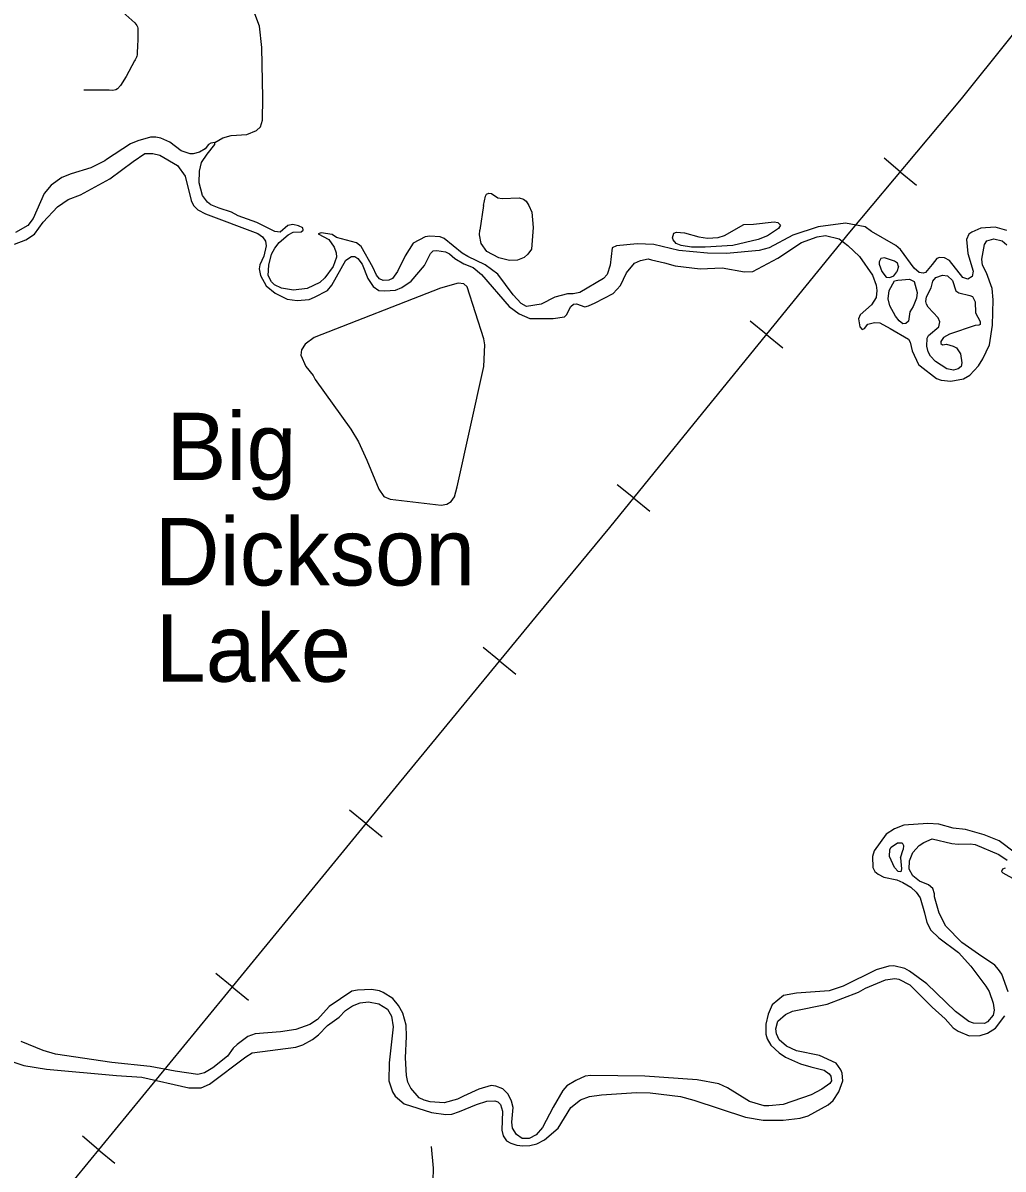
# Model space of a CAD drawing. Extents: x -19 to 366, y -4 to 359.
# Drawn here: x 152.205 to 153.368, y 188.145 to 189.504 of the extents above; entities that cross this region are included whole.
import ezdxf

# ---------------------------------------------------------------- set-up
doc = ezdxf.new("R2010")
doc.units = 0
for name, color, linetype in [('R_Striping', 7, 'Continuous'), ('R_Temp Easement', 7, 'Continuous'), ('R_Water Annot', 7, 'Continuous'), ('Sheet Fence', 7, 'Continuous')]:
    doc.layers.add(name, color=color, linetype=linetype)

msp = doc.modelspace()

# ---------------------------------------------------------------- linework, layer by layer
at = {"layer": 'R_Striping'}
for points in [[(152.3232, 189.5168), (152.3374, 189.504), (152.3399, 189.5008), (152.3404, 189.4993), (152.3408, 189.4978), (152.3409, 189.4968), (152.3409, 189.4876), (152.3408, 189.4836), (152.3405, 189.4774), (152.3402, 189.4682), (152.3402, 189.468), (152.34, 189.4664), (152.3397, 189.4648), (152.3393, 189.4633), (152.3386, 189.4618), (152.3379, 189.4604), (152.337, 189.459), (152.327, 189.4405), (152.3205, 189.43), (152.3168, 189.4257), (152.3149, 189.4247), (152.3113, 189.4241), (152.3069, 189.4243), (152.2767, 189.4242)], [(152.6889, 188.1713), (152.6912, 188.1458), (152.6908, 188.1306), (152.6908, 188.1089), (152.6905, 188.0855), (152.6886, 188.0493), (152.687, 188.0019), (152.686, 187.9631), (152.6805, 187.8179), (152.679, 187.7727), (152.6789, 187.7644)]]:
    msp.add_lwpolyline(points, dxfattribs=at)
at = {"layer": 'R_Temp Easement'}
for points in [[(152.4324, 189.3623), (152.4417, 189.3678), (152.4516, 189.3705), (152.4701, 189.3718), (152.4816, 189.3763), (152.4866, 189.3807), (152.4887, 189.3886), (152.4894, 189.4152), (152.4881, 189.4748), (152.4854, 189.5002), (152.4796, 189.5149)], [(152.5086, 189.2437), (152.5193, 189.2528), (152.5251, 189.256), (152.5346, 189.2563), (152.537, 189.2583), (152.5367, 189.2611), (152.5314, 189.2635), (152.5249, 189.2651), (152.5187, 189.2636), (152.5097, 189.256), (152.5035, 189.2565), (152.4821, 189.2672), (152.4601, 189.2751), (152.4521, 189.2795), (152.4376, 189.2842), (152.4277, 189.2885), (152.4236, 189.2915), (152.4178, 189.2995), (152.4137, 189.3143), (152.4142, 189.3283), (152.4165, 189.3385), (152.4233, 189.3485), (152.4322, 189.3599), (152.4324, 189.3623), (152.4275, 189.3615), (152.4248, 189.3597), (152.4208, 189.3549), (152.414, 189.3506), (152.4065, 189.3487), (152.4029, 189.3488), (152.3922, 189.3524), (152.3787, 189.3628), (152.3682, 189.3673), (152.3622, 189.3685), (152.3559, 189.3686), (152.341, 189.3643), (152.3322, 189.3607), (152.3039, 189.3422), (152.3018, 189.3403), (152.2853, 189.332), (152.262, 189.3252), (152.2507, 189.3208), (152.2381, 189.3118), (152.2296, 189.3016)], [(152.1945, 189.2418), (152.2079, 189.2468), (152.2185, 189.2537), (152.2287, 189.2676), (152.2454, 189.2861), (152.2582, 189.2946), (152.2728, 189.3002), (152.3075, 189.3191), (152.3354, 189.3395), (152.3494, 189.349), (152.3587, 189.3492), (152.3671, 189.3471), (152.3878, 189.335), (152.3971, 189.3223), (152.4043, 189.2936), (152.407, 189.2874), (152.4122, 189.2823), (152.4212, 189.2778), (152.4834, 189.2545), (152.4888, 189.2503), (152.4923, 189.2452), (152.493, 189.2395), (152.4906, 189.2275), (152.4855, 189.217), (152.4848, 189.2124), (152.4866, 189.2043), (152.4933, 189.1924), (152.5039, 189.1837), (152.518, 189.1766), (152.53, 189.1748), (152.544, 189.1762), (152.5506, 189.1788), (152.566, 189.1867), (152.571, 189.1929), (152.5877, 189.2227)], [(152.2296, 189.3016), (152.2169, 189.2721), (152.2104, 189.2636), (152.1956, 189.2555)], [(152.7512, 189.2876), (152.7533, 189.2985), (152.7547, 189.3008), (152.7574, 189.302), (152.7604, 189.3017), (152.7681, 189.2965), (152.773, 189.2959), (152.7933, 189.2968), (152.7984, 189.2952), (152.8017, 189.2925), (152.805, 189.2876), (152.8082, 189.2795), (152.8099, 189.2613), (152.8079, 189.2358), (152.8037, 189.2298), (152.7994, 189.2257), (152.7913, 189.2227), (152.7818, 189.2223), (152.7691, 189.2253), (152.7551, 189.2328), (152.7481, 189.2425), (152.7462, 189.2528), (152.7468, 189.2581)], [(152.7512, 189.2876), (152.7468, 189.2581)], [(153.298, 189.2254), (153.2919, 189.2257), (153.2889, 189.2245), (153.2832, 189.2177), (153.2756, 189.2081), (153.2728, 189.2073), (153.268, 189.2081), (153.2622, 189.2131), (153.2457, 189.2354), (153.2403, 189.24), (153.2112, 189.2567), (153.2039, 189.2621), (153.1807, 189.2665), (153.148, 189.2623), (153.1179, 189.2523), (153.0899, 189.2375), (153.0782, 189.2342), (153.0393, 189.2304), (153.0167, 189.2309), (152.9829, 189.234), (152.953, 189.2414), (152.9333, 189.2419), (152.9087, 189.2395), (152.9037, 189.2373), (152.9014, 189.2166), (152.8978, 189.2057), (152.8933, 189.201), (152.8652, 189.1845), (152.8575, 189.1826), (152.8507, 189.1827), (152.8356, 189.1786), (152.8194, 189.1706), (152.802, 189.1678), (152.7959, 189.1711), (152.7864, 189.1817), (152.768, 189.2059), (152.753, 189.2173), (152.7325, 189.2272)], [(152.9978, 189.2381), (152.9856, 189.2401), (152.9795, 189.2423), (152.9759, 189.2468), (152.9754, 189.2492), (152.977, 189.2546), (152.9799, 189.256), (152.9895, 189.255), (153.0065, 189.2504), (153.0169, 189.2489), (153.0294, 189.2496), (153.037, 189.252), (153.0598, 189.265), (153.0712, 189.2654), (153.0958, 189.2682), (153.1002, 189.2674), (153.1033, 189.2642), (153.1009, 189.2602), (153.0879, 189.2515), (153.077, 189.2471), (153.047, 189.2402), (153.0141, 189.2379)], [(152.7325, 189.2272), (152.7257, 189.2308), (152.7045, 189.2482), (152.6997, 189.2502), (152.6874, 189.2511), (152.6819, 189.2504), (152.6676, 189.2429), (152.6579, 189.2277), (152.6489, 189.2093), (152.6432, 189.201), (152.6387, 189.199), (152.6319, 189.1987), (152.6275, 189.2007), (152.624, 189.205), (152.6198, 189.2144), (152.6057, 189.239), (152.6004, 189.2433), (152.5766, 189.2496), (152.5714, 189.2533), (152.5585, 189.2549), (152.5547, 189.2539), (152.5675, 189.2471), (152.5739, 189.238), (152.5763, 189.2312), (152.5768, 189.2261), (152.5726, 189.2153), (152.5627, 189.2018), (152.5567, 189.1962), (152.5417, 189.1891), (152.5256, 189.1872), (152.5113, 189.1896), (152.5031, 189.1936), (152.4995, 189.1971), (152.4957, 189.2043), (152.4963, 189.2168), (152.4996, 189.2296), (152.5033, 189.2371), (152.5086, 189.2437)], [(153.0083, 189.2125), (153.0343, 189.2134), (153.0607, 189.2088), (153.0705, 189.2094), (153.1004, 189.225), (153.1283, 189.2436), (153.1469, 189.2505), (153.1569, 189.252), (153.1731, 189.2478), (153.1833, 189.24), (153.1972, 189.227), (153.2124, 189.2047), (153.2171, 189.193), (153.2178, 189.1868), (153.2168, 189.1784), (153.2113, 189.1697), (153.1981, 189.1579), (153.1961, 189.1529), (153.1974, 189.1436), (153.2005, 189.1404), (153.2031, 189.1416), (153.2072, 189.1468), (153.2149, 189.1489), (153.2212, 189.1483), (153.2336, 189.1415), (153.2551, 189.129), (153.2574, 189.1253), (153.2597, 189.1153), (153.2672, 189.0991), (153.2691, 189.0972), (153.2887, 189.0824), (153.2942, 189.0804), (153.3054, 189.0792), (153.3207, 189.0821), (153.3282, 189.0863), (153.3384, 189.0975), (153.3434, 189.1056), (153.3514, 189.1223), (153.3548, 189.1457), (153.3556, 189.1757), (153.3546, 189.189), (153.348, 189.2075), (153.3431, 189.2167), (153.3424, 189.2237), (153.3455, 189.2412), (153.3484, 189.2457), (153.3565, 189.2479)], [(153.3719, 189.2577), (153.3582, 189.262), (153.3413, 189.2605), (153.3304, 189.2559), (153.327, 189.2534), (153.3243, 189.2471), (153.3258, 189.2304), (153.332, 189.2096), (153.3308, 189.2035), (153.3256, 189.2), (153.3197, 189.202), (153.3041, 189.2222), (153.298, 189.2254)], [(153.3565, 189.2479), (153.3666, 189.2457), (153.3718, 189.241)], [(152.5877, 189.2227), (152.5944, 189.227), (152.5984, 189.2269), (152.602, 189.2245), (152.6071, 189.2179), (152.6138, 189.201), (152.6203, 189.1916), (152.627, 189.1868), (152.634, 189.1862), (152.6465, 189.187), (152.654, 189.1902), (152.6652, 189.1977), (152.681, 189.2164), (152.6883, 189.2304), (152.6915, 189.2339), (152.6955, 189.2342), (152.7061, 189.2327), (152.7107, 189.2303), (152.7172, 189.2248), (152.7276, 189.2183), (152.7389, 189.2138), (152.7485, 189.2058), (152.7814, 189.1676), (152.7935, 189.1589), (152.8061, 189.1536), (152.8338, 189.1533), (152.847, 189.1556), (152.8494, 189.1579), (152.8547, 189.1676), (152.8579, 189.1703), (152.8615, 189.1707), (152.8712, 189.1675), (152.8756, 189.1684), (152.8836, 189.1721), (152.9047, 189.183), (152.9134, 189.1927), (152.9209, 189.2078), (152.9303, 189.2191), (152.9373, 189.2224), (152.9465, 189.2241), (152.9503, 189.2231), (152.9659, 189.2196), (152.9785, 189.2161), (153.0083, 189.2125)], [(153.0141, 189.2379), (152.9978, 189.2381)], [(153.2434, 189.215), (153.2424, 189.2192), (153.2388, 189.2214), (153.2269, 189.2255), (153.2226, 189.2245), (153.2204, 189.2208), (153.2203, 189.2178), (153.2235, 189.2091), (153.2287, 189.2024), (153.2331, 189.2023), (153.2378, 189.2041), (153.2415, 189.2089)], [(153.2434, 189.215), (153.2415, 189.2089)], [(153.2608, 189.1679), (153.2567, 189.1613), (153.2552, 189.1505), (153.2521, 189.1474), (153.2487, 189.1473), (153.2442, 189.1506), (153.2398, 189.1561), (153.2331, 189.1687), (153.2312, 189.1768), (153.2324, 189.1867), (153.2388, 189.198), (153.2426, 189.199), (153.2566, 189.2001), (153.2619, 189.1975), (153.2656, 189.1845), (153.2648, 189.1775)], [(153.328, 189.1809), (153.3311, 189.1794), (153.3344, 189.1732), (153.3346, 189.1603), (153.3405, 189.1501), (153.3402, 189.1465), (153.3387, 189.1454), (153.3345, 189.1453), (153.3038, 189.1348), (153.2967, 189.1308), (153.2938, 189.1262), (153.2936, 189.1237), (153.2957, 189.1223), (153.3005, 189.1229), (153.3083, 189.1208), (153.3123, 189.1188), (153.3168, 189.1117), (153.3185, 189.1009), (153.3178, 189.0967), (153.3144, 189.0938), (153.3086, 189.0921), (153.3008, 189.0937), (153.2872, 189.1025), (153.2812, 189.109), (153.2786, 189.1139), (153.2772, 189.1207), (153.2774, 189.1301), (153.279, 189.1333), (153.2912, 189.1438), (153.2926, 189.1495), (153.2906, 189.1541), (153.2788, 189.1669), (153.2767, 189.1703), (153.2758, 189.1737), (153.2765, 189.179), (153.282, 189.19), (153.2841, 189.1976), (153.2878, 189.2023), (153.2957, 189.2049), (153.3014, 189.2042), (153.3076, 189.1987), (153.3116, 189.1864), (153.3149, 189.184)], [(152.5935, 189.0224), (152.6027, 189.0074), (152.6126, 188.9853), (152.6269, 188.9512), (152.6329, 188.9422), (152.6402, 188.9393), (152.701, 188.9322), (152.7076, 188.9333), (152.7125, 188.9366), (152.7165, 188.9418), (152.7199, 188.9539), (152.7513, 189.0965), (152.7525, 189.1222), (152.7514, 189.1293), (152.7316, 189.1909), (152.7276, 189.1946), (152.7211, 189.1952), (152.7, 189.1893), (152.5503, 189.1308), (152.5393, 189.1229), (152.5352, 189.1164), (152.5342, 189.1099), (152.5403, 189.0967), (152.5489, 189.0857), (152.5512, 189.081)], [(153.2648, 189.1775), (153.2608, 189.1679)], [(153.3149, 189.184), (153.328, 189.1809)], [(152.5512, 189.081), (152.5935, 189.0224)], [(153.3824, 188.5195), (153.3628, 188.5341), (153.3451, 188.5413), (153.323, 188.5473), (153.3084, 188.5491), (153.2912, 188.5539), (153.2781, 188.5547), (153.2499, 188.5526), (153.2386, 188.5482), (153.2287, 188.542), (153.2145, 188.5221), (153.2125, 188.5156), (153.213, 188.5023), (153.2153, 188.4978), (153.2192, 188.4943), (153.2262, 188.491), (153.2413, 188.4877), (153.2485, 188.4846), (153.2579, 188.4789), (153.2645, 188.4732), (153.269, 188.4664), (153.2742, 188.4487), (153.2769, 188.4371), (153.2816, 188.4281), (153.2912, 188.4188), (153.3145, 188.4014), (153.3292, 188.3854), (153.347, 188.3618), (153.351, 188.3551)], [(153.2457, 188.5138), (153.2471, 188.5007), (153.246, 188.4971), (153.243, 188.4976), (153.2387, 188.5025), (153.2326, 188.5154), (153.233, 188.5236), (153.2349, 188.5265), (153.2422, 188.5318), (153.2477, 188.5315), (153.2494, 188.5285), (153.2489, 188.5238)], [(153.3384, 188.3997), (153.3184, 188.4135), (153.2995, 188.4327), (153.2915, 188.4481), (153.286, 188.4677), (153.2863, 188.4711), (153.2841, 188.4774), (153.2789, 188.4818), (153.2684, 188.4862), (153.2605, 188.4923), (153.256, 188.5003), (153.2566, 188.5104), (153.2604, 188.5202), (153.2678, 188.5285), (153.2736, 188.5322), (153.2832, 188.5362), (153.3066, 188.531), (153.3144, 188.53), (153.3286, 188.5305), (153.3343, 188.5297), (153.3624, 188.5179), (153.3725, 188.5111)], [(153.2457, 188.5138), (153.2489, 188.5238)], [(153.3699, 188.5017), (153.3669, 188.5005), (153.3658, 188.4978), (153.3671, 188.496), (153.3824, 188.4879)], [(153.3737, 188.3548), (153.3661, 188.3757), (153.3622, 188.3815), (153.3576, 188.3864), (153.3384, 188.3997)], [(153.351, 188.3551), (153.3556, 188.3415), (153.3569, 188.3332), (153.3556, 188.3273), (153.3492, 188.3193), (153.3454, 188.3174), (153.3325, 188.3177), (153.327, 188.3196), (153.3112, 188.3315), (153.2769, 188.3642), (153.2565, 188.3794), (153.251, 188.3825), (153.2377, 188.3856), (153.232, 188.3855), (153.2171, 188.381), (153.1777, 188.3616), (153.1613, 188.3561), (153.1223, 188.3534), (153.107, 188.3505), (153.0935, 188.3394), (153.0888, 188.3283), (153.086, 188.3164), (153.086, 188.3046), (153.0877, 188.2992), (153.092, 188.2917), (153.1018, 188.2827), (153.1095, 188.2774), (153.1272, 188.2696), (153.1394, 188.2659), (153.1552, 188.262), (153.1612, 188.2578), (153.1633, 188.2548), (153.164, 188.2495), (153.162, 188.246), (153.1526, 188.2393), (153.1398, 188.2328), (153.1065, 188.2211), (153.0897, 188.2196), (153.084, 188.2197), (153.0667, 188.2247), (153.0404, 188.241), (153.0301, 188.2458), (153.0046, 188.2507), (152.9426, 188.2548), (152.8785, 188.2558), (152.8715, 188.2549), (152.8606, 188.2499), (152.8501, 188.2436), (152.8451, 188.238), (152.8335, 188.2182)], [(152.8546, 188.2179), (152.8663, 188.2268), (152.8767, 188.2307), (152.8911, 188.2327), (152.9327, 188.2356), (152.9486, 188.2352), (152.9849, 188.2306), (153.0005, 188.2265), (153.0619, 188.2063), (153.0828, 188.2026), (153.1067, 188.2025), (153.1267, 188.205), (153.1363, 188.2079), (153.1598, 188.2209), (153.1661, 188.2261), (153.1726, 188.2361), (153.1773, 188.2492), (153.1767, 188.2583), (153.1749, 188.2622), (153.1695, 188.2701), (153.1498, 188.2792), (153.1226, 188.2851), (153.1106, 188.2905), (153.1017, 188.2979), (153.0985, 188.3049), (153.098, 188.3112), (153.1002, 188.3203), (153.1093, 188.3281), (153.1178, 188.3319), (153.1589, 188.3403), (153.1958, 188.3546), (153.2042, 188.3591), (153.2281, 188.3691), (153.2391, 188.3707), (153.244, 188.37), (153.257, 188.3632), (153.2835, 188.3366), (153.2987, 188.3229), (153.3084, 188.3122), (153.3143, 188.3082), (153.3271, 188.3027), (153.3404, 188.3032), (153.3492, 188.3059), (153.3586, 188.3119), (153.3697, 188.3264)], [(152.8335, 188.2182), (152.8211, 188.1938), (152.8135, 188.1853), (152.8054, 188.181), (152.7969, 188.1808), (152.79, 188.1858), (152.7855, 188.1933), (152.7848, 188.2003), (152.7862, 188.2176), (152.7843, 188.2253), (152.7804, 188.2334), (152.7738, 188.2399), (152.7656, 188.2432), (152.7601, 188.2437), (152.7456, 188.2396), (152.7272, 188.2312), (152.72, 188.2274), (152.7042, 188.2233), (152.6879, 188.2245), (152.6807, 188.2265), (152.6747, 188.2292), (152.6647, 188.2406), (152.6613, 188.2477), (152.6595, 188.2556), (152.6585, 188.2765), (152.6597, 188.302), (152.6591, 188.3155), (152.6554, 188.3296), (152.6502, 188.3388), (152.6434, 188.3469), (152.6319, 188.3542), (152.6277, 188.356), (152.6182, 188.3576), (152.6015, 188.3568), (152.5949, 188.3556), (152.5681, 188.3375), (152.5542, 188.3219), (152.545, 188.316), (152.5285, 188.3101), (152.51, 188.3073), (152.4802, 188.3052), (152.4716, 188.3021), (152.4587, 188.2924), (152.4542, 188.2879), (152.4474, 188.2787), (152.43, 188.2648), (152.4199, 188.2589), (152.4122, 188.2569), (152.3854, 188.2609), (152.3557, 188.2663), (152.31, 188.2709), (152.2433, 188.2809)], [(152.3155, 188.2556), (152.3457, 188.2536), (152.4013, 188.2412), (152.4159, 188.241), (152.426, 188.2454), (152.4692, 188.278), (152.4767, 188.2827), (152.5285, 188.2894), (152.5366, 188.2921), (152.548, 188.2982), (152.5551, 188.304), (152.5661, 188.3151), (152.5797, 188.3249), (152.5874, 188.3326), (152.5956, 188.3381), (152.6046, 188.3417), (152.6145, 188.3432), (152.627, 188.3408), (152.637, 188.3342), (152.6417, 188.3261), (152.6438, 188.3134), (152.6391, 188.2706), (152.6389, 188.2495), (152.643, 188.2363), (152.6463, 188.2311), (152.6569, 188.2222), (152.6893, 188.2116), (152.7062, 188.2095), (152.7135, 188.21), (152.7226, 188.2129), (152.7427, 188.2213), (152.7551, 188.2253), (152.7646, 188.2257), (152.768, 188.2244), (152.7711, 188.2211), (152.7737, 188.2135), (152.7728, 188.1909), (152.7743, 188.1841), (152.7784, 188.1783), (152.7835, 188.1754), (152.7904, 188.1732), (152.7976, 188.1722), (152.8061, 188.1728), (152.8144, 188.1745), (152.8234, 188.1794), (152.8395, 188.1932), (152.8546, 188.2179)], [(152.2433, 188.2809), (152.2286, 188.2854), (152.2023, 188.2959)], [(152.1843, 188.2748), (152.2058, 188.2676), (152.2324, 188.263), (152.3155, 188.2556)]]:
    msp.add_lwpolyline(points, dxfattribs=at)
at = {"layer": 'R_Water Annot'}
for p, q in [((153.2455, 189.3276), (153.2263, 189.3437)), ((153.2455, 189.3276), (153.2647, 189.3116)), ((153.0867, 189.1345), (153.0673, 189.1503)), ((153.0867, 189.1345), (153.1061, 189.1187)), ((152.929, 188.9406), (152.9095, 188.9563)), ((152.929, 188.9406), (152.9484, 188.9248)), ((152.7701, 188.7475), (152.7508, 188.7634)), ((152.7701, 188.7475), (152.7894, 188.7317)), ((152.6114, 188.5544), (152.592, 188.5702)), ((152.6114, 188.5544), (152.6307, 188.5386)), ((152.453, 188.361), (152.4336, 188.3768)), ((152.453, 188.361), (152.4723, 188.3451)), ((152.2944, 188.1677), (152.2751, 188.1836)), ((152.2944, 188.1677), (152.3137, 188.1518))]:
    msp.add_line(p, q, dxfattribs=at)
for points in [[(153.5181, 189.8397), (153.5186, 189.8339), (153.5195, 189.8136), (153.5186, 189.7927), (153.516, 189.7666), (153.5124, 189.7449), (153.5062, 189.7161), (153.4934, 189.6759), (153.4797, 189.6391), (153.4655, 189.6103), (153.4505, 189.5864), (153.435, 189.563), (153.4151, 189.5355), (153.3753, 189.4855), (153.3177, 189.4142), (153.1854, 189.2557), (153.0058, 189.0352), (152.9004, 188.9055), (152.8137, 188.8005), (152.6509, 188.6026), (152.4601, 188.3697), (152.2654, 188.1324)], [(153.3753, 189.4855), (153.3177, 189.4142), (153.1854, 189.2557), (153.0058, 189.0352), (152.9004, 188.9055), (152.8137, 188.8005), (152.6509, 188.6026), (152.4601, 188.3697), (152.2654, 188.1324)]]:
    msp.add_lwpolyline(points, dxfattribs=at)
at = {"layer": 'Sheet Fence'}
for points in [[(156.5095, 189.3937), (156.4476, 191.6563), (156.2114, 200.2762), (155.9745, 208.8963), (155.7368, 217.5164), (155.4984, 226.1367), (155.2592, 234.7572), (155.0193, 243.3778), (154.7787, 251.9985), (154.5373, 260.6194), (154.2952, 269.2404), (154.0523, 277.8615), (153.8087, 286.4828), (153.5644, 295.1042), (153.3193, 303.7258), (153.0735, 312.3475), (152.827, 320.9694), (152.5798, 329.5914), (152.3318, 338.2135), (152.0831, 346.8358)], [(154.1159, 1.8709), (153.9063, 10.4874), (153.696, 19.1041), (153.485, 27.7209), (153.2733, 36.3378), (153.0608, 44.9549), (152.8476, 53.5721), (152.6337, 62.1894), (152.419, 70.8069), (152.2036, 79.4245), (151.9875, 88.0422), (151.7707, 96.6601), (151.5531, 105.2782), (151.3348, 113.8963), (151.1158, 122.5147), (150.8961, 131.1331), (150.6757, 139.7517), (150.4545, 148.3704), (150.2326, 156.9893), (150.0101, 165.6083), (149.7867, 174.2275), (149.5627, 182.8468), (149.338, 191.4662), (149.1125, 200.0858), (148.8864, 208.7055), (148.6595, 217.3254), (148.4319, 225.9454), (148.2037, 234.5655), (147.9747, 243.1858), (147.745, 251.8063), (147.5146, 260.4269), (147.2835, 269.0476), (147.0517, 277.6685), (146.8191, 286.2895), (146.5859, 294.9106), (146.352, 303.5319), (146.1174, 312.1534), (145.8821, 320.775), (145.6461, 329.3967), (145.4094, 338.0186), (145.172, 346.6406)], [(0, 180.8999), (7.1228, 180.9044), (14.2457, 180.9176), (21.3685, 180.9397), (28.4912, 180.9706), (35.614, 181.0103), (42.7366, 181.0589), (49.8592, 181.1163), (56.9818, 181.1825), (64.1042, 181.2575), (71.2266, 181.3414), (78.3488, 181.4341), (85.4709, 181.5357), (92.5929, 181.646), (99.7147, 181.7652), (106.8364, 181.8933), (113.9579, 182.0301), (121.0793, 182.1758), (128.2005, 182.3303), (135.3214, 182.4936), (142.4422, 182.6658), (149.5627, 182.8468), (156.683, 183.0366), (163.8031, 183.2352), (170.9229, 183.4427), (178.0425, 183.659), (185.1617, 183.8841), (192.2807, 184.1181), (199.3994, 184.3608), (206.5178, 184.6124), (213.6359, 184.8728), (220.7537, 185.1421), (227.8711, 185.4201), (234.9881, 185.707), (242.1048, 186.0027), (249.2212, 186.3073), (256.3371, 186.6206), (263.4526, 186.9428), (270.5678, 187.2738), (277.6825, 187.6136), (284.7968, 187.9622), (291.9107, 188.3197), (299.0241, 188.6859), (306.1371, 189.061), (313.2495, 189.4449), (320.3615, 189.8377), (327.4731, 190.2392), (334.5841, 190.6495), (341.6946, 191.0687)]]:
    msp.add_spline(points, degree=3, dxfattribs=at)

# ---------------------------------------------------------------- texts
at = {"layer": 'R_Temp Easement'}
for s, p in [('Big', (152.3746, 188.9618)), ('Dickson', (152.3607, 188.8369)), ('Lake', (152.3619, 188.7227))]:
    msp.add_text(s, height=0.08, dxfattribs=at).set_placement(p)

doc.saveas('drawing.dxf')
